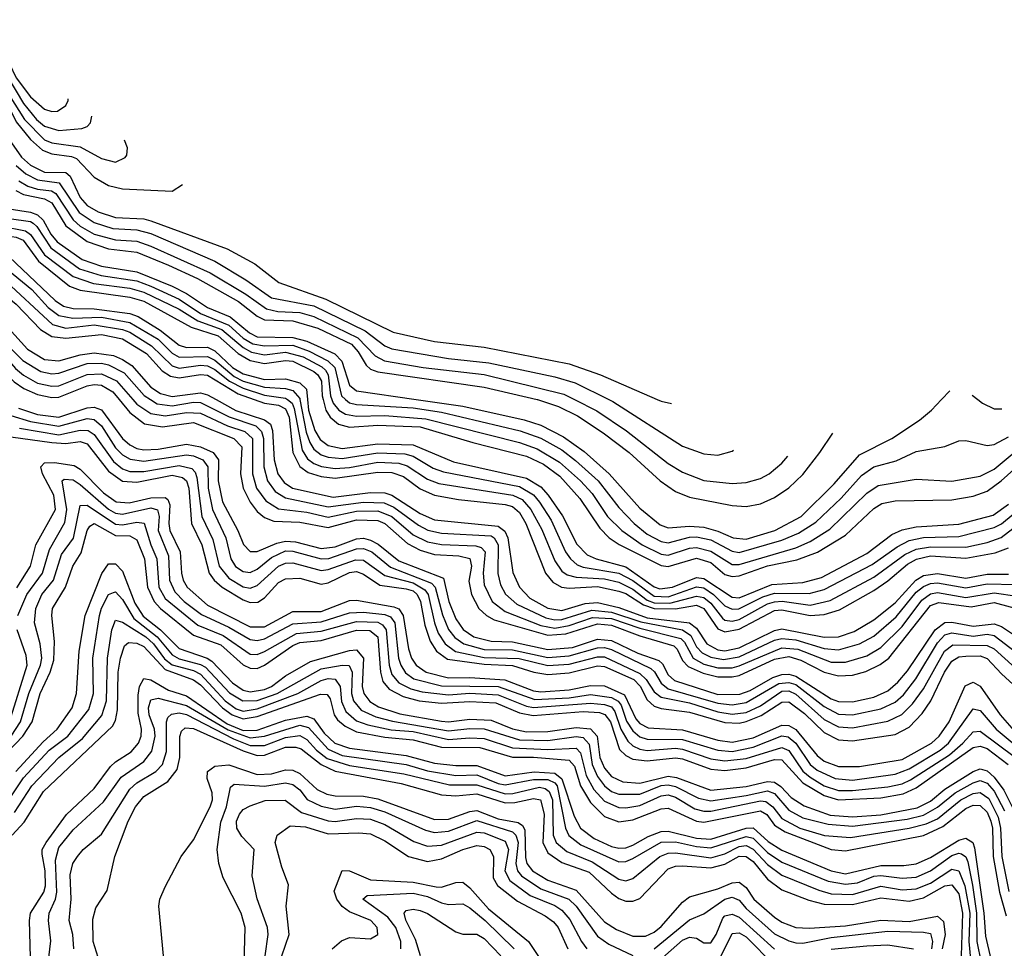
# Model space of a CAD drawing. Header units: inches. Extents: x 1173000 to 1307049, y 522583 to 678455.
# Tile 547 of 617: x 1210220 to 1212998, y 668451 to 671072. Entities that reach past the tile are written whole.
import ezdxf

# ---------------------------------------------------------------- set-up
doc = ezdxf.new("R2010")
doc.units = ezdxf.units.IN
doc.header["$MEASUREMENT"] = 0
doc.layers.add('B2616', color=7, linetype='Continuous')
doc.layers.add('B2617', color=7, linetype='Continuous')

msp = doc.modelspace()

# ---------------------------------------------------------------- linework, layer by layer
at = {"layer": 'B2616', "color": 5}
for points, elevation in [([(1210500, 670000), (1210530, 669963.1), (1210571.7, 669931.7), (1210622.6, 669922.6), (1210710, 669934.7), (1210823.6, 669890), (1210846.1, 669866.1), (1210842.7, 669790), (1210849.9, 669749.9), (1210870, 669710), (1210890, 669684.1), (1210910, 669667.2), (1210937, 669657), (1211010, 669654), (1211090, 669638.6), (1211170, 669660.5), (1211230, 669658.2), (1211250, 669649.7), (1211313.7, 669593.7), (1211350, 669574.4), (1211390, 669563), (1211459.2, 669559.2), (1211490, 669550.8), (1211494.4, 669530), (1211487.4, 669487.4), (1211494.3, 669450), (1211515.4, 669410), (1211536.5, 669390), (1211558.3, 669378.3), (1211710, 669334.4), (1211761.2, 669338.8), (1211850, 669366.5), (1211890, 669363.5), (1211970, 669333.1), (1212065.2, 669305.2), (1212075.4, 669295.4), (1212090, 669263.7), (1212106.4, 669246.4), (1212148, 669228), (1212190, 669217.4), (1212230, 669216.9), (1212250, 669221.5), (1212350, 669267.3), (1212390, 669274.3), (1212424.5, 669264.5), (1212490, 669230.7), (1212530, 669220.1), (1212570, 669221.9), (1212607.4, 669232.6), (1212648.1, 669251.9), (1212672.4, 669270), (1212790, 669418.2), (1212813.3, 669426.7), (1212904.8, 669415.2), (1212970, 669426.8), (1213050, 669405.3)], 2220), ([(1210538.9, 670000), (1210550, 669987.2), (1210590, 669960.9), (1210630, 669953.5), (1210690, 669963.4), (1210730, 669961.1), (1210805.9, 669925.9), (1210855.3, 669910), (1210876.6, 669890), (1210876.5, 669790), (1210888.3, 669750), (1210913.9, 669713.9), (1210950, 669691.2), (1211030, 669681.9), (1211090, 669668), (1211170, 669685.1), (1211230, 669685.5), (1211269.8, 669669.8), (1211330, 669617.8), (1211370, 669598.7), (1211410, 669591.1), (1211507.2, 669587.2), (1211522.3, 669582.3), (1211533.4, 669570), (1211527.5, 669510), (1211530, 669476.9), (1211552.8, 669430), (1211590, 669401.3), (1211690, 669361.7), (1211730, 669354.5), (1211770, 669362.2), (1211835.7, 669384.3), (1211890, 669381.8), (1211970, 669354.7), (1212085.1, 669325.1), (1212095.4, 669315.4), (1212119.8, 669270), (1212150, 669252.9), (1212190, 669242.7), (1212230, 669242.5), (1212250, 669247.9), (1212370, 669299.3), (1212415.2, 669295.2), (1212510, 669258.9), (1212550, 669258.6), (1212610, 669276.9), (1212650, 669299.7), (1212710, 669359.4), (1212765.9, 669434.1), (1212790, 669451.6), (1212810, 669455.4), (1212890, 669441), (1212970, 669454.4), (1213034.7, 669445.3)], 2240), ([(1210588.7, 670000), (1210607.9, 669987.9), (1210650, 669982.5), (1210710, 669992.9), (1210730, 669991.3), (1210811.1, 669951.1), (1210885.5, 669925.5), (1210902, 669910), (1210907.4, 669890), (1210908.4, 669810), (1210918.8, 669770), (1210940.5, 669740.5), (1210970, 669722.1), (1211090, 669696.6), (1211190, 669710.6), (1211247.9, 669707.9), (1211275.9, 669695.9), (1211345, 669645), (1211371.3, 669631.4), (1211410, 669622.9), (1211550, 669615.6), (1211558.6, 669610), (1211569.6, 669590), (1211569.3, 669509.3), (1211576.9, 669476.9), (1211590.7, 669450.7), (1211622.4, 669422.4), (1211704, 669384), (1211730, 669378.3), (1211750, 669379.5), (1211834.6, 669405.4), (1211890, 669399.5), (1211972.5, 669372.5), (1212090, 669349.9), (1212113.9, 669333.9), (1212130, 669301.6), (1212145.2, 669285.2), (1212170, 669273), (1212206.1, 669266.1), (1212250, 669273.4), (1212350, 669320.4), (1212370, 669325.5), (1212410, 669322), (1212490, 669297.1), (1212530, 669293.7), (1212589.7, 669310.3), (1212630, 669332.4), (1212693.4, 669386.6), (1212750, 669456), (1212770, 669472.4), (1212790, 669480.7), (1212810, 669482.6), (1212890, 669468.4), (1212950, 669480), (1213030, 669478.3)], 2260), ([(1210773.6, 670000), (1210829.4, 669969.4), (1210910, 669942.2), (1210927.4, 669930), (1210932.6, 669912.6), (1210937.6, 669830), (1210948, 669790), (1210965.8, 669765.8), (1210989.7, 669749.7), (1211103.9, 669723.9), (1211210, 669737.4), (1211250, 669736.5), (1211270, 669729.7), (1211350, 669678.4), (1211390, 669660), (1211570, 669642.8), (1211588.7, 669628.7), (1211596.9, 669610), (1211611.4, 669511.4), (1211629.8, 669470), (1211659.5, 669439.5), (1211710, 669411.5), (1211750, 669404.9), (1211815.5, 669424.5), (1211850, 669426.8), (1211910, 669413), (1211990, 669384.1), (1212109.4, 669369.4), (1212130, 669354.8), (1212158.7, 669310), (1212190, 669293.7), (1212210, 669290.5), (1212250, 669299.4), (1212350, 669347.7), (1212370, 669352.3), (1212490, 669329.4), (1212530, 669330.6), (1212574.9, 669345.1), (1212630, 669378.3), (1212690, 669426.3), (1212748.4, 669490), (1212770, 669503), (1212810, 669509), (1212890, 669496.2), (1212950, 669506.7), (1213010, 669507.2)], 2280), ([(1210881.6, 670000), (1210910, 669990.1), (1210950, 669983.7), (1210970, 669973.7), (1210979.7, 669950), (1210990.2, 669850), (1211010, 669811.1), (1211033.7, 669793.7), (1211070, 669782.8), (1211110, 669778.1), (1211230, 669795.1), (1211270, 669794), (1211302.9, 669782.9), (1211350, 669748.3), (1211390, 669729.7), (1211457.7, 669717.7), (1211590, 669704), (1211610, 669698), (1211630, 669681.5), (1211648, 669650), (1211703.1, 669510), (1211724.2, 669484.2), (1211748.6, 669470), (1211770, 669467.4), (1211850, 669472.1), (1211910, 669459), (1211930, 669452), (1211980.1, 669420.1), (1212010, 669410.3), (1212070, 669409), (1212130, 669419.3), (1212150.5, 669410), (1212190, 669352.7), (1212210, 669344.6), (1212250, 669351.6), (1212350, 669404.4), (1212370, 669406.5), (1212450, 669390), (1212490, 669393.1), (1212533.6, 669406.4), (1212630, 669460.9), (1212670, 669488.2), (1212724.8, 669535.2), (1212750.3, 669549.7), (1212790, 669558.7), (1212890, 669552.4), (1212972.7, 669567.3), (1213010, 669581.8)], 2320), ([(1210975.3, 670000), (1210988.3, 669990), (1210994.4, 669974.4), (1211017, 669857), (1211032.2, 669832.2), (1211050, 669819), (1211071, 669811), (1211110, 669805.7), (1211150, 669808), (1211230, 669823), (1211290, 669820.2), (1211313.2, 669813.2), (1211370, 669775.2), (1211402.8, 669762.8), (1211611, 669730), (1211637.4, 669717.4), (1211662.1, 669690), (1211693.2, 669633.2), (1211730, 669544.7), (1211750, 669515.8), (1211765, 669505), (1211790, 669498.2), (1211870, 669493.7), (1211910, 669484.2), (1211950, 669464.6), (1211990, 669433.3), (1212010, 669426), (1212054.8, 669425.2), (1212130, 669445.3), (1212150, 669441.2), (1212170, 669425.6), (1212202.8, 669382.8), (1212210, 669377.3), (1212230, 669374.4), (1212250, 669379.4), (1212330, 669423.1), (1212350, 669429.4), (1212371, 669431), (1212450, 669419.4), (1212507.2, 669432.8), (1212630, 669498.3), (1212717.6, 669562.4), (1212750, 669577.8), (1212790, 669583.9), (1212890, 669583.4), (1212950, 669596.5), (1212989.6, 669610.4), (1213034.6, 669645.4)], 2340), ([(1211010.5, 670000), (1211028.1, 669908.1), (1211038.5, 669878.5), (1211050, 669860), (1211070, 669843.9), (1211090, 669836.9), (1211130, 669833.6), (1211230, 669849.5), (1211306.5, 669846.5), (1211330, 669839.9), (1211386.6, 669806.6), (1211416, 669796), (1211630, 669754.6), (1211670, 669731), (1211686.9, 669710), (1211719.1, 669659.1), (1211760.2, 669570), (1211773.8, 669550), (1211793.3, 669533.3), (1211810, 669526.7), (1211910, 669510.2), (1211950, 669489.3), (1212010, 669445.2), (1212050, 669443.5), (1212130, 669471.3), (1212150, 669468.9), (1212177.2, 669450), (1212210, 669417.8), (1212230, 669407.8), (1212249.2, 669409.2), (1212316.9, 669443.1), (1212350, 669453.7), (1212447.9, 669452.1), (1212490, 669463.5), (1212625.8, 669534.2), (1212695.5, 669584.5), (1212730, 669602.2), (1212770, 669610.5), (1212870, 669613.6), (1212970, 669638.7), (1212990.8, 669649.2), (1213023.5, 669676.5)], 2360), ([(1211031.7, 670000), (1211034.8, 669970), (1211052.6, 669912.6), (1211067.3, 669887.3), (1211089.7, 669869.7), (1211130, 669861.7), (1211230, 669874.9), (1211330, 669871.6), (1211444, 669824), (1211650, 669778), (1211690, 669753.6), (1211711.2, 669730), (1211751.5, 669671.5), (1211791.9, 669591.9), (1211821.3, 669561.3), (1211846.8, 669550), (1211930, 669527.4), (1212010, 669471.3), (1212026.1, 669466.1), (1212061.6, 669470), (1212130, 669497.3), (1212150, 669495.2), (1212230, 669441.8), (1212250, 669440.7), (1212342.6, 669477.4), (1212430, 669483.2), (1212482.1, 669497.9), (1212610, 669565.3), (1212681.3, 669618.7), (1212710, 669632.3), (1212750, 669640.3), (1212870, 669648.1), (1212966.8, 669673.2), (1213010, 669704.6)], 2380), ([(1211076, 670000), (1211083.5, 669970), (1211095.5, 669950), (1211118.9, 669930), (1211150, 669921.6), (1211230, 669927.5), (1211350, 669923), (1211498.3, 669878.3), (1211650, 669840), (1211697.6, 669817.6), (1211743.5, 669783.5), (1211800.7, 669720.7), (1211856.7, 669636.7), (1211883.3, 669610), (1211911.2, 669591.2), (1212030, 669531.2), (1212050, 669528.3), (1212130, 669552), (1212170, 669539.7), (1212210, 669506.5), (1212230, 669500.7), (1212250, 669501.9), (1212330, 669530.6), (1212412.8, 669547.2), (1212470.9, 669569.1), (1212550, 669617.4), (1212630, 669691.9), (1212653.1, 669706.9), (1212690, 669714.1), (1212850, 669717.1), (1212910, 669727.2), (1212950, 669740.9), (1212989.9, 669770), (1213070, 669843.2)], 2420), ([(1211100.4, 670000), (1211104.1, 669990), (1211120, 669970), (1211138.9, 669958.9), (1211170, 669953), (1211250, 669954.9), (1211365.7, 669945.7), (1211630, 669878.9), (1211680.3, 669860.3), (1211743.3, 669823.3), (1211802.1, 669770), (1211834.8, 669734.8), (1211878.8, 669670), (1211918.6, 669630), (1211976.5, 669590), (1212030, 669563.4), (1212050, 669560.5), (1212110, 669580.4), (1212130, 669582.3), (1212170, 669571.9), (1212230, 669534.1), (1212250, 669534.1), (1212410, 669581.6), (1212450, 669598.8), (1212505.8, 669634.2), (1212610, 669736.1), (1212642.4, 669757.6), (1212750, 669775.2), (1212850, 669769.8), (1212930, 669783.9), (1212970, 669803.7), (1213070, 669886.7)], 2440), ([(1211139.3, 670000), (1211150, 669990.9), (1211170, 669986.1), (1211330, 669976.2), (1211410, 669963.8), (1211631.8, 669911.8), (1211690, 669891.1), (1211750, 669857.5), (1211788.2, 669828.2), (1211851.8, 669770), (1211910, 669694.8), (1211953.5, 669650), (1211990, 669619.8), (1212030, 669599.3), (1212050, 669595.9), (1212110, 669611.1), (1212130, 669612), (1212170, 669603.5), (1212230, 669572), (1212250, 669568.3), (1212370, 669602.8), (1212417.4, 669622.6), (1212466.6, 669653.4), (1212538.2, 669721.8), (1212594.9, 669785.1), (1212630, 669810.1), (1212692.9, 669827.1), (1212750, 669853.6), (1212830, 669866.9), (1212870, 669883.5), (1212890, 669884.7), (1212950, 669870.1), (1212970, 669872.9), (1213010, 669894.5)], 2460), ([(1211338, 670000), (1211470, 669981), (1211642.9, 669942.9), (1211690, 669928), (1211754.5, 669894.5), (1211812.8, 669852.8), (1211883.5, 669790), (1211970, 669692.9), (1212026.7, 669646.7), (1212050, 669637.9), (1212110, 669642.7), (1212150, 669639.3), (1212190, 669628.7), (1212232.9, 669610), (1212270, 669605.5), (1212350.4, 669630), (1212424.9, 669670), (1212518.1, 669761.9), (1212590, 669843.6), (1212681.1, 669890), (1212758.6, 669941.4), (1212792.9, 669970), (1212821.1, 670000)], 2480), ([(1211681.2, 670000), (1211740.6, 669980.6), (1211794.2, 669954.2), (1211865.9, 669905.9), (1211939.6, 669850), (1212027.3, 669770), (1212070, 669740.2), (1212110, 669724.2), (1212230, 669701), (1212270, 669697.9), (1212310, 669705.8), (1212350, 669723.6), (1212390, 669750.4), (1212430, 669788.7), (1212478.1, 669850), (1212514.6, 669905.4)], 2520), ([(1211785.1, 670000), (1211848.2, 669968.2), (1211931.7, 669911.7), (1212050, 669819.6), (1212090, 669794.6), (1212150, 669771.4), (1212230, 669762.8), (1212270, 669765.8), (1212310, 669777.4), (1212334.5, 669790), (1212370, 669820.1), (1212387, 669840.5)], 2540), ([(1211881.8, 670000), (1211893.9, 669993.9), (1212090, 669868.5), (1212150, 669846.3), (1212190, 669843.3), (1212230, 669854.6), (1212233.7, 669857.3)], 2560), ([(1212018.5, 670000), (1212030, 669995), (1212059.3, 669988.3)], 2580), ([(1212923.5, 670000), (1212936.5, 669990), (1212970, 669973.4), (1212991.5, 669974.1)], 2480), ([(1210215.7, 669975.7), (1210270, 669957.7), (1210330, 669950.3), (1210410, 669976.8), (1210430, 669978.2), (1210450, 669970.8), (1210510, 669890), (1210530, 669872.2), (1210550, 669862), (1210570, 669858.2), (1210610, 669859.7), (1210690, 669874.3), (1210730, 669866.5), (1210765.9, 669850), (1210781, 669830), (1210779.3, 669770), (1210791.5, 669711.5), (1210835.4, 669630), (1210851.1, 669591.1), (1210870, 669571.3), (1210890, 669571.4), (1210945.1, 669594.9), (1210970, 669600.1), (1210998.3, 669598.3), (1211070, 669579.3), (1211110, 669584.4), (1211170, 669606.6), (1211190, 669608.2), (1211210, 669603.3), (1211231.4, 669591.4), (1211290, 669544.3), (1211415.3, 669495.3), (1211430.5, 669430), (1211450, 669380.7), (1211471.1, 669351.1), (1211501.3, 669330), (1211550, 669317.7), (1211610, 669315.7), (1211710, 669294), (1211779.7, 669300.3), (1211850, 669323.4), (1211890, 669319.8), (1211963.7, 669283.7), (1212023.4, 669263.4), (1212034, 669254), (1212050, 669223.3), (1212067.3, 669207.3), (1212190, 669167.8), (1212252.1, 669167.9), (1212281.2, 669178.8), (1212344.9, 669215.1), (1212370, 669224), (1212390, 669224.5), (1212410, 669219.1), (1212510, 669155.1), (1212530, 669147.7), (1212570, 669146.4), (1212630, 669160.2), (1212670, 669178), (1212698.1, 669201.9), (1212725.5, 669234.5), (1212803, 669350), (1212830, 669370.5), (1212850, 669371.1), (1212910, 669359.8), (1212970, 669367), (1212990, 669359.7), (1213050, 669319.4)], 2180), ([(1210194.4, 669954.4), (1210250, 669937.9), (1210330, 669924.7), (1210410, 669946.8), (1210430, 669943.4), (1210450, 669926.1), (1210490, 669863.9), (1210510, 669843.8), (1210531.2, 669831.2), (1210570, 669826.1), (1210690, 669843.6), (1210710, 669841.3), (1210736.5, 669830), (1210750.2, 669810), (1210751.9, 669750), (1210763.4, 669690), (1210801.2, 669610), (1210815.8, 669550), (1210828.8, 669528.8), (1210850, 669514.4), (1210870, 669511.8), (1210890, 669521), (1210930, 669553.9), (1210970, 669572.6), (1210990, 669572.2), (1211070, 669550), (1211091.7, 669551.7), (1211170, 669578.1), (1211190, 669579.4), (1211213.6, 669570), (1211266.4, 669526.4), (1211381.8, 669481.8), (1211391.9, 669470), (1211412.7, 669392.7), (1211430, 669351.1), (1211448, 669328), (1211473.3, 669310), (1211530, 669294.1), (1211610, 669293.3), (1211710, 669272.1), (1211770, 669276.1), (1211850, 669299.3), (1211870, 669299.8), (1211890, 669294.7), (1212001.1, 669241.1), (1212011.5, 669231.5), (1212030, 669199), (1212050, 669183.8), (1212190, 669143.3), (1212230, 669138.4), (1212270, 669144.6), (1212361.9, 669198.1), (1212390, 669201.6), (1212410, 669195.3), (1212490, 669133.2), (1212530, 669112.3), (1212570, 669110.2), (1212650, 669126.6), (1212690, 669145.6), (1212713.4, 669166.6), (1212748.4, 669211.6), (1212810, 669313.3), (1212830, 669335.4), (1212850, 669341.6), (1212910, 669332.4), (1212950, 669337.6), (1212970, 669334.2), (1213030, 669287.4)], 2160), ([(1210218.8, 669918.8), (1210330, 669900.2), (1210390, 669913.3), (1210412.5, 669912.5), (1210430, 669901), (1210484.7, 669824.7), (1210510, 669804.6), (1210530, 669796.8), (1210570, 669797), (1210670, 669813.8), (1210705.1, 669805.1), (1210714.7, 669794.7), (1210719.6, 669779.6), (1210733.5, 669670), (1210764.5, 669604.5), (1210782.5, 669530), (1210810, 669495.6), (1210850, 669471.3), (1210870, 669467.7), (1210890, 669474.9), (1210950, 669529.8), (1210970, 669538.4), (1210990, 669538.9), (1211070, 669517.6), (1211090, 669519.8), (1211167.2, 669547.2), (1211190, 669546.6), (1211250, 669502.8), (1211330, 669482.3), (1211363.1, 669463.1), (1211372.1, 669450), (1211389.9, 669370), (1211400.9, 669340.9), (1211420.4, 669310), (1211449.2, 669289.2), (1211530, 669272.1), (1211628.8, 669268.8), (1211710, 669249), (1211770, 669252.8), (1211850, 669274.1), (1211870, 669273.7), (1211970, 669226.6), (1211987.8, 669210), (1212010, 669174.5), (1212030, 669159.7), (1212110, 669143.5), (1212190, 669118.7), (1212230, 669112.2), (1212270, 669116.9), (1212310, 669135.1), (1212370, 669177.1), (1212390, 669177.3), (1212410, 669168.6), (1212490, 669097.1), (1212530, 669076.5), (1212570, 669073.4), (1212670, 669091.7), (1212708.9, 669111.1), (1212739.2, 669140.8), (1212770, 669183.1), (1212829.6, 669290), (1212852.8, 669307.2), (1212950, 669305.8), (1212970, 669296.3), (1213030, 669241.8)], 2140), ([(1210194.7, 669894.7), (1210310, 669878.7), (1210350, 669876.1), (1210390, 669881.1), (1210410, 669874.5), (1210470, 669798), (1210510, 669769.9), (1210550, 669766.7), (1210650, 669786.9), (1210679.4, 669779.4), (1210690.3, 669770.3), (1210697.1, 669750), (1210704.8, 669650), (1210734, 669590), (1210753.8, 669510), (1210768, 669490), (1210790.5, 669470.5), (1210850, 669434.2), (1210870, 669427.1), (1210891.6, 669428.4), (1210910, 669440.5), (1210950, 669483.5), (1210970, 669494.3), (1211010, 669495.3), (1211070, 669478.9), (1211090, 669482.3), (1211150, 669512), (1211170, 669514.1), (1211190, 669507), (1211236.2, 669476.2), (1211310, 669465.7), (1211330, 669459.6), (1211341.6, 669450), (1211351.1, 669430), (1211363, 669363), (1211377.9, 669317.9), (1211395.8, 669290), (1211427.3, 669267.3), (1211530, 669252.9), (1211610, 669249.7), (1211670.6, 669230.6), (1211710, 669224.3), (1211770, 669228.9), (1211850, 669248.3), (1211870, 669246.6), (1211953, 669210), (1211971, 669191), (1211990, 669152.8), (1212010, 669134.2), (1212030, 669127.5), (1212110, 669117.7), (1212210, 669088.7), (1212250, 669086.8), (1212270, 669090.8), (1212311.9, 669108.1), (1212370, 669146.1), (1212390, 669146.3), (1212434.2, 669114.1), (1212490, 669059.8), (1212530, 669039.7), (1212570, 669036.5), (1212690, 669054.7), (1212730, 669074.9), (1212766.1, 669113.9), (1212791.2, 669150), (1212829.2, 669230), (1212850, 669261.1), (1212870, 669273.6), (1212890, 669275.7), (1212930, 669276.3), (1212950, 669269.4), (1212990, 669225.5), (1213090, 669134.5)], 2120), ([(1210211.7, 669468.3), (1210250.3, 669529.7), (1210265.3, 669590), (1210320.7, 669690), (1210316.2, 669730), (1210284.3, 669790), (1210279.5, 669810), (1210290, 669820.8), (1210317.5, 669822.5), (1210373.7, 669813.7), (1210390, 669803.7), (1210456.4, 669736.4), (1210491.5, 669711.5), (1210528.4, 669708.4), (1210590, 669722.9), (1210630, 669723.5), (1210637.5, 669717.5), (1210643, 669703), (1210640.3, 669650), (1210643.5, 669630), (1210672.1, 669570), (1210676.5, 669510), (1210681, 669490), (1210691.9, 669470), (1210750, 669419.5), (1210870, 669358.6), (1210910, 669358.1), (1210990, 669401.2), (1211070, 669401.4), (1211150, 669433.1), (1211170, 669433.7), (1211275, 669415), (1211290, 669408.8), (1211301.9, 669390), (1211316.5, 669296.5), (1211325, 669270), (1211338.3, 669250), (1211366.3, 669230), (1211430, 669214.1), (1211490, 669215.6), (1211588.9, 669208.9), (1211670, 669178.1), (1211690, 669175.1), (1211770, 669180.9), (1211830, 669193.1), (1211870, 669191.5), (1211926.5, 669166.5), (1211958.8, 669098.8), (1211970, 669085.8), (1211993.3, 669073.3), (1212090, 669067.5), (1212190, 669038.4), (1212230, 669033.2), (1212290, 669045), (1212370, 669081.1), (1212390, 669080.2), (1212410, 669068.2), (1212470, 668995.1), (1212490, 668979.6), (1212530, 668964), (1212590, 668963.8), (1212710, 668983.7), (1212793.1, 669030), (1212814.2, 669050), (1212842.6, 669090), (1212887.7, 669192.3), (1212910, 669202.4), (1212930, 669190.9), (1212986.9, 669110), (1213039.4, 669050)], 2080), ([(1210214.6, 669390), (1210239.3, 669450), (1210284.2, 669510), (1210303.7, 669576.3), (1210347.3, 669652.7), (1210352.7, 669690), (1210339.2, 669770), (1210344.7, 669775.3), (1210370, 669773.5), (1210390, 669760.4), (1210470, 669690.2), (1210490, 669679.3), (1210510, 669676.2), (1210590, 669694.7), (1210608.5, 669688.5), (1210613.1, 669670), (1210610.8, 669630), (1210639.1, 669559.1), (1210642.4, 669490), (1210657.4, 669457.4), (1210684.1, 669430), (1210732.9, 669392.9), (1210810, 669357.3), (1210870, 669322.2), (1210890, 669319.7), (1210910, 669324.2), (1210990, 669367.1), (1211070, 669372.4), (1211150, 669398.1), (1211190, 669399.6), (1211250, 669393.3), (1211266.3, 669386.3), (1211277.8, 669370), (1211288.8, 669270), (1211295, 669250), (1211308.8, 669228.8), (1211331.9, 669211.9), (1211410, 669192.3), (1211570, 669189.6), (1211673.2, 669153.2), (1211770, 669158.2), (1211830, 669167.7), (1211890, 669159.4), (1211908.9, 669148.9), (1211917.1, 669137.1), (1211932.1, 669092.1), (1211950, 669064.5), (1211970, 669047.9), (1211990, 669041), (1212090, 669040.4), (1212190, 669010), (1212230, 669006.7), (1212290, 669018.6), (1212370, 669051.1), (1212388, 669048), (1212410, 669030.2), (1212450, 668970.3), (1212470, 668954), (1212520.7, 668930), (1212570, 668925.6), (1212690, 668942.1), (1212730, 668957.5), (1212817.1, 669010), (1212840.9, 669030), (1212910, 669126.6), (1212930, 669122), (1212975.1, 669070), (1213071, 668990)], 2060), ([(1210195.6, 669050), (1210221.9, 669090), (1210244.9, 669170), (1210278.6, 669250), (1210282.2, 669270), (1210277.4, 669310), (1210261.7, 669370), (1210265, 669410), (1210282, 669450), (1210314.6, 669490), (1210337.7, 669562.3), (1210371.6, 669608.4), (1210390, 669700.8), (1210410, 669701.4), (1210490, 669648.3), (1210510, 669646.4), (1210550, 669654.2), (1210571, 669651), (1210589.2, 669590), (1210606.7, 669550), (1210612.5, 669470), (1210630, 669438.8), (1210722.7, 669362.7), (1210794.2, 669334.2), (1210870, 669281.7), (1210890, 669280.4), (1210910, 669288.4), (1211000.3, 669339.7), (1211070, 669346), (1211170, 669373.1), (1211230, 669371.1), (1211243.8, 669363.8), (1211254.1, 669350), (1211262.1, 669250), (1211270, 669223.5), (1211290, 669200.3), (1211323.2, 669183.2), (1211355.2, 669175.2), (1211430, 669166.9), (1211490, 669170.8), (1211570, 669166.5), (1211650, 669134.3), (1211670, 669130.7), (1211830, 669142.9), (1211870, 669139.5), (1211890, 669132.7), (1211899.6, 669119.6), (1211916.1, 669070), (1211935.4, 669035.4), (1211950, 669022.2), (1211970, 669013.1), (1211990, 669009.1), (1212070, 669015.8), (1212090, 669013.5), (1212170, 668986.2), (1212210, 668979.8), (1212270, 668986.7), (1212370, 669018), (1212390, 669009.4), (1212430, 668951.3), (1212450, 668934), (1212490, 668909.9), (1212530, 668896.6), (1212570, 668896), (1212670, 668906.7), (1212710, 668915.3), (1212733.8, 668926.2), (1212843.2, 668996.8), (1212881.5, 669030), (1212910, 669062.5), (1212930, 669064.1), (1213030, 668989.8)], 2040), ([(1210121.6, 668938.4), (1210228.4, 669050), (1210254.7, 669090), (1210277.4, 669170), (1210305.4, 669230), (1210315.5, 669264.5), (1210317.4, 669317.4), (1210310, 669390), (1210312.5, 669410), (1210348.6, 669470), (1210369.5, 669530), (1210393, 669567), (1210410.1, 669629.9), (1210417.6, 669642.4), (1210430, 669650), (1210490, 669616.1), (1210530, 669615.5), (1210550, 669603.7), (1210571.5, 669550), (1210580.4, 669470), (1210599.4, 669430), (1210616.7, 669410), (1210710, 669335), (1210787.2, 669307.2), (1210850, 669251.1), (1210870, 669241.4), (1210890, 669241.1), (1210910, 669250.6), (1210990, 669305.4), (1211010, 669314.4), (1211070, 669320.2), (1211170, 669348.8), (1211208, 669348), (1211229.9, 669329.9), (1211238.2, 669230), (1211244.4, 669204.4), (1211262.3, 669182.3), (1211302, 669162), (1211347.3, 669150), (1211410, 669143.2), (1211490, 669148), (1211563.6, 669143.6), (1211630, 669116), (1211668.2, 669108.2), (1211810, 669119.2), (1211856.3, 669116.3), (1211871.3, 669111.3), (1211886.7, 669090), (1211912, 669012), (1211930, 668994.8), (1211950, 668985.1), (1211990, 668979.9), (1212070, 668989.1), (1212090, 668985.9), (1212170, 668957), (1212210, 668953.2), (1212270, 668960.4), (1212350, 668984.1), (1212370, 668982.6), (1212430, 668917.8), (1212490, 668882), (1212530, 668870), (1212650, 668875.8), (1212712.9, 668887.1), (1212750, 668903.9), (1212910, 669017.5), (1212930, 669022), (1212950, 669015.3), (1213009.2, 668970)], 2020), ([(1210208.9, 668950), (1210285.9, 669034.1), (1210325.4, 669070), (1210367.5, 669130), (1210379.8, 669170), (1210387.7, 669290), (1210404.4, 669390), (1210451.5, 669508.5), (1210470, 669536.1), (1210490, 669536.3), (1210510, 669515.4), (1210544.9, 669424.9), (1210568.4, 669388.4), (1210617.3, 669350), (1210670, 669297), (1210748.5, 669270), (1210761.6, 669261.6), (1210820.5, 669200.5), (1210850, 669180), (1210870, 669175.4), (1210910, 669181.6), (1210930, 669190), (1210970, 669219.9), (1211039.8, 669260.2), (1211150, 669291.7), (1211170, 669293.1), (1211190.1, 669270), (1211185.7, 669190), (1211190.4, 669170.4), (1211207.6, 669147.6), (1211232.4, 669132.4), (1211292.5, 669112.5), (1211410, 669092.3), (1211430, 669090.3), (1211490, 669098.1), (1211550, 669095.1), (1211610.6, 669070.6), (1211650, 669062.2), (1211710, 669063), (1211790, 669074), (1211830, 669070.6), (1211848.9, 669050), (1211857.1, 668990), (1211870, 668959.3), (1211890, 668936.1), (1211921.3, 668921.3), (1211970, 668917.5), (1212050, 668936.8), (1212073.2, 668933.2), (1212170, 668897.4), (1212270, 668907.6), (1212330, 668922.3), (1212350, 668919.6), (1212367.8, 668907.8), (1212396.6, 668876.6), (1212433.5, 668853.5), (1212507, 668827), (1212570, 668822.4), (1212650, 668828.1), (1212752.6, 668847.4), (1212790, 668866.7), (1212830, 668900.7), (1212910, 668950.5), (1212930, 668957.2), (1212950, 668951.7), (1212970, 668933.7), (1212997.3, 668897.3), (1213020.7, 668850)], 1980), ([(1210181.5, 668858.5), (1210230, 668932), (1210303.1, 669010), (1210355.4, 669050), (1210414.8, 669125.2), (1210427.9, 669170), (1210426.1, 669270), (1210444.5, 669390), (1210450, 669410.6), (1210470, 669449.3), (1210484.6, 669455.4), (1210490, 669457.5), (1210510, 669435.4), (1210541.8, 669381.8), (1210607.7, 669330), (1210650, 669279.4), (1210670, 669268.1), (1210730, 669252.5), (1210744.1, 669244.1), (1210812, 669172), (1210849.3, 669149.3), (1210890, 669150.3), (1210945.9, 669170), (1211070, 669239.4), (1211130, 669250), (1211149.5, 669249.5), (1211157.6, 669230), (1211156.3, 669170), (1211161.7, 669150), (1211183.6, 669123.6), (1211224.2, 669104.1), (1211271.7, 669091.7), (1211430, 669064.8), (1211490, 669071.7), (1211530.7, 669070.7), (1211630, 669039.8), (1211710, 669037.7), (1211790, 669048.7), (1211810, 669046), (1211827.1, 669027.1), (1211835.1, 668970), (1211850, 668935.6), (1211870, 668909.2), (1211890, 668893.8), (1211910, 668886.3), (1211970, 668886.4), (1212030, 668910.4), (1212050, 668912), (1212070, 668907.7), (1212135, 668875), (1212170, 668867.7), (1212270, 668882), (1212330, 668895.7), (1212350, 668888.2), (1212390, 668841.2), (1212430, 668819), (1212501, 668801), (1212570, 668795.8), (1212724.4, 668815.6), (1212770, 668826.8), (1212810, 668849), (1212859.3, 668890), (1212910, 668918.4), (1212930, 668924.5), (1212950, 668916.9), (1212970, 668894.6), (1212999.2, 668839.2)], 1960), ([(1210205.3, 668834.7), (1210253.4, 668910), (1210329.7, 668990), (1210397, 669043), (1210451.7, 669108.3), (1210464.5, 669150), (1210466.9, 669270), (1210479.7, 669350), (1210490, 669377.6), (1210510, 669371.3), (1210575.1, 669330), (1210597.2, 669310), (1210627.9, 669267.9), (1210650, 669251.1), (1210710, 669235.1), (1210730, 669225.2), (1210799.5, 669150), (1210830, 669126.8), (1210850, 669120.5), (1210890, 669126.7), (1211004.1, 669170), (1211070, 669206.7), (1211090, 669212.9), (1211110, 669210.8), (1211124.4, 669190), (1211128, 669148), (1211139.5, 669119.5), (1211170, 669093.5), (1211201.7, 669081.7), (1211267.9, 669067.9), (1211330, 669062.6), (1211430, 669040.1), (1211490, 669045.3), (1211530, 669043.5), (1211610, 669016.7), (1211710, 669012), (1211790, 669016.4), (1211802.5, 669002.5), (1211818.4, 668938.4), (1211839.5, 668899.5), (1211870, 668866.4), (1211910, 668848.6), (1211930, 668847.2), (1211970, 668854.5), (1212030, 668881.8), (1212050, 668883.9), (1212070, 668877.6), (1212125, 668845), (1212150, 668837.8), (1212170, 668838.5), (1212310, 668867.4), (1212325.5, 668865.5), (1212345.4, 668850), (1212370, 668817.4), (1212420.8, 668790), (1212490.8, 668769.2), (1212564.2, 668764.2), (1212730, 668789.9), (1212778, 668802), (1212810, 668816.7), (1212875.5, 668870), (1212910, 668887.7), (1212930, 668890.7), (1212954.3, 668874.3), (1212980.9, 668820.9), (1212987.5, 668790), (1212991.3, 668710), (1213011.5, 668611.4)], 1940), ([(1210190.4, 669090), (1210240.5, 669250), (1210237.7, 669277.7), (1210212.2, 669350)], 2060), ([(1210198.5, 668770), (1210232.6, 668807.4), (1210286.6, 668893.4), (1210481.9, 669078.1), (1210490, 669094.4), (1210495.5, 669124.5), (1210497.9, 669230), (1210504.3, 669270), (1210515.4, 669304.6), (1210526.3, 669313.7), (1210550, 669312.5), (1210570, 669302.6), (1210630, 669238.3), (1210710, 669209), (1210730, 669194.3), (1210792, 669130), (1210818.9, 669110), (1210850, 669098.7), (1210890, 669105.6), (1211068.2, 669168.2), (1211087.3, 669167.3), (1211095.6, 669155.6), (1211107, 669110), (1211116.2, 669096.2), (1211137.8, 669077.8), (1211170, 669062.5), (1211250, 669047.1), (1211330, 669039.8), (1211410, 669018.8), (1211517.9, 669017.9), (1211610, 668990.3), (1211670, 668990.9), (1211770, 668982.2), (1211785.2, 668965.2), (1211802, 668910), (1211830, 668862.2), (1211870, 668823.4), (1211910, 668808.3), (1211950, 668813.5), (1212030, 668844.7), (1212050, 668846.4), (1212129.9, 668810.1), (1212150, 668807.2), (1212310, 668839.4), (1212328.3, 668828.3), (1212350, 668798.6), (1212379.9, 668779.9), (1212510, 668729.9), (1212550, 668726.1), (1212770, 668769.2), (1212825.2, 668794.8), (1212890, 668845.9), (1212910, 668855.5), (1212930, 668854.3), (1212950, 668835.3), (1212960.7, 668810), (1212965.2, 668790), (1212967.2, 668710), (1212984.4, 668610), (1213003.2, 668543.2)], 1920), ([(1210251.1, 668390), (1210247.5, 668530), (1210249.7, 668550), (1210287.5, 668610), (1210292.3, 668627.7), (1210291.7, 668670), (1210283.2, 668716.8), (1210283.4, 668730), (1210294, 668750), (1210351.5, 668828.5), (1210430, 668902.2), (1210476.2, 668963.8), (1210490, 668977.4), (1210534.6, 669005.4), (1210555.3, 669030), (1210562.5, 669050), (1210563, 669070), (1210554.3, 669114.3), (1210554.2, 669165.8), (1210557.5, 669190), (1210570, 669212.1), (1210590, 669208.4), (1210639.8, 669179.8), (1210690, 669163.3), (1210804.9, 669084.9), (1210850, 669065.9), (1210890, 669066.5), (1210970, 669094.6), (1211030, 669106.2), (1211050, 669098.5), (1211078.4, 669058.4), (1211109.2, 669030), (1211150, 669015.5), (1211310, 668995.4), (1211390, 668973.6), (1211450, 668966.6), (1211510, 668967), (1211590, 668937.8), (1211671.2, 668948.8), (1211730, 668945.2), (1211750, 668929.8), (1211784.2, 668824.2), (1211802.1, 668790), (1211840.6, 668760.6), (1211890, 668738.2), (1211910, 668733.8), (1211930, 668734.6), (1211950, 668742.1), (1211993.3, 668766.7), (1212030, 668780.5), (1212050, 668782.1), (1212130, 668762.3), (1212170, 668759.3), (1212269.9, 668790), (1212290, 668791.2), (1212332.2, 668752.2), (1212370, 668727.9), (1212510, 668669.3), (1212550, 668661.7), (1212650, 668685), (1212715.2, 668684.8), (1212750, 668689.5), (1212790, 668707.8), (1212870, 668756.5), (1212890, 668762.1), (1212909.7, 668749.7), (1212914.6, 668734.6), (1212940.9, 668550), (1212945.5, 668485.5), (1212975.1, 668355.1)], 1880), ([(1210298.7, 668401.3), (1210307.4, 668472.6), (1210301.3, 668530), (1210303.1, 668550), (1210320.5, 668590), (1210324.3, 668610), (1210320.5, 668699.5), (1210330, 668735.5), (1210370, 668785.8), (1210455.6, 668864.4), (1210505.7, 668934.3), (1210570, 668978.5), (1210592.3, 669007.7), (1210601.8, 669050), (1210599.8, 669070), (1210584.7, 669110), (1210583.4, 669130), (1210590, 669152), (1210610, 669157), (1210690, 669136.6), (1210807.7, 669067.7), (1210870, 669045.2), (1210910, 669049.6), (1211010, 669081.3), (1211034.3, 669074.3), (1211090, 669012.8), (1211130, 668995.7), (1211310, 668970.3), (1211370, 668951.6), (1211450, 668939.1), (1211510, 668940.3), (1211570, 668916.1), (1211590, 668912.3), (1211670, 668927.8), (1211710, 668927.9), (1211730, 668918.4), (1211736, 668910), (1211759.6, 668790), (1211769.2, 668769.2), (1211803.2, 668743.2), (1211910, 668695.6), (1211930, 668696.4), (1211950, 668704.1), (1212030, 668750.5), (1212070, 668751.6), (1212130, 668738.1), (1212170, 668734.4), (1212270, 668766.6), (1212290, 668762.1), (1212330, 668721.9), (1212370, 668694.6), (1212500.8, 668640.8), (1212550, 668631.8), (1212583.7, 668636.3), (1212630, 668654.3), (1212650, 668656.9), (1212710, 668649.4), (1212750, 668651.5), (1212790, 668670.2), (1212850, 668713), (1212870, 668719.7), (1212877.3, 668717.3), (1212889.5, 668709.5), (1212895.3, 668695.3), (1212909, 668629), (1212919.8, 668550), (1212920.6, 668470), (1212932.9, 668410)], 1860), ([(1210372.6, 668450), (1210369.7, 668489.7), (1210359.6, 668530), (1210364.4, 668590), (1210362, 668658), (1210369.9, 668690), (1210382.7, 668710), (1210398.4, 668730), (1210450, 668773.3), (1210530, 668900.1), (1210550, 668918.3), (1210603.4, 668950), (1210622.1, 668970), (1210633.6, 669006.4), (1210633.9, 669090), (1210637.9, 669102.1), (1210648, 669112), (1210670, 669115.7), (1210690, 669111.3), (1210822.5, 669042.5), (1210870, 669023.6), (1210910, 669023.4), (1210970, 669046.3), (1211010, 669052.1), (1211030, 669040.3), (1211056.8, 669010), (1211087.1, 668987.1), (1211150, 668967.2), (1211303.5, 668943.5), (1211432.4, 668912.4), (1211510, 668912.8), (1211590, 668887.4), (1211611.7, 668888.3), (1211686.1, 668906.1), (1211702.4, 668902.4), (1211713.9, 668893.9), (1211722.8, 668870), (1211725.4, 668770), (1211733.3, 668750), (1211763.9, 668723.9), (1211835.6, 668695.6), (1211910, 668646.3), (1211930, 668641.3), (1211950, 668648.5), (1212026.3, 668710), (1212050, 668719.4), (1212070, 668720.5), (1212170, 668706.7), (1212210, 668717.8), (1212250, 668738.8), (1212270, 668741.1), (1212290, 668730.9), (1212330, 668687.8), (1212370, 668657.4), (1212474.9, 668614.9), (1212510, 668605.2), (1212570, 668603.3), (1212650, 668626.3), (1212710, 668616.1), (1212750, 668618.5), (1212790, 668634.8), (1212850, 668674.6), (1212870, 668670.1), (1212887.3, 668627.3), (1212900.6, 668550), (1212897.9, 668470), (1212905.8, 668390)], 1840), ([(1210445.6, 668410), (1210426.8, 668470), (1210426.4, 668533.6), (1210434.8, 668565.2), (1210466, 668614), (1210487.9, 668710), (1210526, 668810), (1210546.5, 668850), (1210570, 668879.1), (1210637.9, 668922.1), (1210663.8, 668956.2), (1210671.9, 668990), (1210671.4, 669048.6), (1210676.3, 669063.7), (1210686.4, 669073.6), (1210710, 669071.3), (1210850, 669008), (1210890, 668995.3), (1210910, 668996.3), (1210970, 669019.1), (1210999.2, 669019.2), (1211013.7, 669013.7), (1211070, 668970), (1211110, 668951.1), (1211296, 668916), (1211410, 668884.5), (1211450, 668881.1), (1211510, 668887.4), (1211590, 668861.8), (1211617.3, 668862.7), (1211670, 668874.3), (1211689.7, 668869.7), (1211699.9, 668830), (1211696.2, 668750), (1211710, 668720.2), (1211750, 668692.8), (1211826.4, 668666.4), (1211890, 668606.8), (1211910, 668591.6), (1211930, 668584.1), (1211950, 668583.7), (1211970, 668592.1), (1212050, 668675.7), (1212070, 668683.1), (1212090, 668684.3), (1212170, 668677.8), (1212210, 668689), (1212250, 668711.3), (1212270, 668710.5), (1212290, 668696.1), (1212330, 668646.5), (1212370, 668616), (1212446.9, 668586.9), (1212490, 668575.9), (1212570, 668574.6), (1212650, 668593.6), (1212730, 668584.5), (1212770, 668594), (1212830, 668627.2), (1212850, 668629.8), (1212870, 668604.6), (1212880.1, 668550), (1212874.5, 668370)], 1820), ([(1210625.4, 668430), (1210612, 668570), (1210615.3, 668590), (1210630, 668624.4), (1210675, 668710), (1210710, 668757.1), (1210757, 668850), (1210763.9, 668870), (1210762.9, 668890), (1210748.4, 668930), (1210749.1, 668950), (1210770, 668965.2), (1210810, 668968.5), (1210890, 668941.4), (1210930, 668943.5), (1210970, 668954.4), (1210990, 668953.4), (1211010, 668944.1), (1211059.1, 668899.1), (1211085.9, 668885.9), (1211110, 668881.3), (1211190, 668880.6), (1211230, 668872.6), (1211390, 668814.6), (1211430, 668815.2), (1211490, 668837.4), (1211510, 668840), (1211570, 668816.8), (1211626.4, 668806.4), (1211638.1, 668798.1), (1211645, 668785), (1211647.4, 668707.4), (1211651, 668690), (1211666.8, 668670), (1211710, 668643.6), (1211790, 668615.5), (1211870, 668526.2), (1211904.1, 668504.1), (1211950, 668485.1), (1211985.5, 668485.5), (1212010, 668496.5), (1212030, 668512.2), (1212090, 668581.3), (1212110, 668596.5), (1212190, 668618.6), (1212230, 668636), (1212250, 668637.7), (1212270, 668622.4), (1212291.8, 668590), (1212350, 668539.3), (1212370, 668525.3), (1212410, 668509.6), (1212448, 668508), (1212550, 668514.8), (1212650, 668530.8), (1212730, 668526.9), (1212810, 668541.5), (1212826.3, 668526.3), (1212831.4, 668490), (1212823.2, 668450)], 1780), ([(1210848.9, 668270), (1210856.2, 668510), (1210844.7, 668550), (1210794.2, 668650), (1210781.6, 668690), (1210777.3, 668730), (1210786.8, 668806.8), (1210803.3, 668850), (1210814.1, 668905.9), (1210825.2, 668914.8), (1210910, 668909.1), (1210970, 668918), (1210990, 668913.8), (1211010, 668898.6), (1211030.8, 668870.8), (1211070, 668852.1), (1211110, 668844.1), (1211170, 668852.6), (1211210, 668848.5), (1211250, 668836.3), (1211364.7, 668784.7), (1211390, 668777.9), (1211430, 668781.8), (1211510, 668812.1), (1211610, 668780.2), (1211620.2, 668770), (1211626.5, 668750), (1211619.4, 668690), (1211624.3, 668670), (1211635.8, 668655.8), (1211690, 668619.4), (1211769.6, 668589.6), (1211790, 668569.8), (1211850, 668484.9), (1211882.5, 668462.5), (1211950, 668431.2)], 1760), ([(1210912.3, 668430), (1210921.1, 668490), (1210919.1, 668510), (1210889.3, 668590.7), (1210875.2, 668655.2), (1210881.1, 668730), (1210846.6, 668766.6), (1210832.2, 668790), (1210831.5, 668810), (1210840.1, 668830), (1210850, 668842.4), (1210870, 668853.6), (1210912.2, 668867.8), (1210969.2, 668869.2), (1211014.6, 668834.6), (1211090, 668811.1), (1211110, 668809.3), (1211170, 668817.8), (1211210, 668815.5), (1211250, 668800.4), (1211332.3, 668752.3), (1211370, 668739.8), (1211410, 668742.4), (1211510, 668779.2), (1211530, 668776.9), (1211590, 668753.6), (1211598.6, 668730), (1211588.5, 668670), (1211602.4, 668642.4), (1211660, 668600), (1211730, 668572.3), (1211750, 668558.8), (1211772, 668532), (1211804.6, 668470), (1211820.2, 668450)], 1740), ([(1210959.6, 668430), (1210979.9, 668490), (1210971.2, 668570), (1210978.3, 668630), (1210959.7, 668679.7), (1210941, 668750), (1210946.5, 668770), (1210983.2, 668796.8), (1211026.2, 668793.8), (1211090, 668773.7), (1211176.9, 668776.9), (1211210, 668773.8), (1211250, 668754.3), (1211316.6, 668710), (1211370, 668696.1), (1211410, 668704), (1211470.1, 668730.1), (1211510, 668741), (1211530, 668738.3), (1211546.8, 668730), (1211556.3, 668710), (1211555.8, 668650), (1211567.9, 668627.9), (1211624, 668584), (1211702.7, 668542.7), (1211725.9, 668525.9), (1211739.1, 668510), (1211766.8, 668450)], 1720), ([(1211101.6, 668450), (1211128.1, 668471.9), (1211150, 668481.7), (1211210, 668477.9), (1211230.3, 668490), (1211228.8, 668510), (1211210.7, 668530), (1211150, 668554.4), (1211129.2, 668569.2), (1211114.1, 668590), (1211107.4, 668612.6), (1211130, 668670.6), (1211150, 668669.6), (1211210, 668644.4), (1211330, 668637.7), (1211395.2, 668624.8), (1211410, 668623.6), (1211450, 668637.2), (1211470, 668637.6), (1211490, 668621.8), (1211542.9, 668562.9), (1211655.7, 668470), (1211730, 668359.7)], 1680), ([(1211295.2, 668450), (1211294.8, 668470), (1211280.9, 668510), (1211258.6, 668538.6), (1211187.5, 668590), (1211200.1, 668599.9), (1211330, 668606.9), (1211370, 668597.6), (1211410, 668579.2), (1211430, 668575.1), (1211470, 668576.7), (1211490, 668564.9), (1211533, 668530), (1211615.4, 668450)], 1660), ([(1212010, 668450), (1212110, 668531.3), (1212150, 668548.4), (1212210, 668589.8), (1212230, 668595.8), (1212250, 668587.2), (1212270, 668563.5), (1212350, 668491.9), (1212390, 668471.8), (1212410, 668466.8), (1212430, 668465.6), (1212510, 668481.6), (1212670, 668499.1), (1212770, 668497.1), (1212790, 668493), (1212795.8, 668470), (1212793.1, 668450)], 1760), ([(1211350.7, 668430), (1211336.3, 668476.3), (1211309.6, 668530.4), (1211305, 668550), (1211310, 668557.5), (1211330, 668561.9), (1211350, 668558.2), (1211370, 668549.7), (1211450, 668497.5), (1211470, 668491.3), (1211510, 668491.1), (1211530, 668478.6), (1211577, 668430)], 1640), ([(1212010, 668403.7), (1212090, 668474.4), (1212110, 668482.9), (1212130, 668479.6), (1212150, 668466.8), (1212170, 668466.5), (1212185.4, 668490), (1212204.3, 668535.7), (1212210, 668542.7), (1212230, 668547.7), (1212250, 668538.6), (1212350, 668448.9)], 1740), ([(1212190, 668410.8), (1212230, 668492.8), (1212250, 668495), (1212270, 668483.1), (1212350, 668402.5)], 1720), ([(1212510, 668448.4), (1212610, 668458), (1212670, 668460.9), (1212741.8, 668450)], 1740)]:
    msp.add_lwpolyline(points, dxfattribs=dict(at, elevation=elevation))
at = {"layer": 'B2617', "color": 5}
msp.add_line((1212907.3, 670012.6, 2480), (1212923.5, 670000, 2480), dxfattribs=at)
for points, elevation in [([(1210000, 671071.9), (1210010, 671066.6), (1210066.3, 671006.3), (1210090, 670988.7), (1210110, 670981), (1210150, 670981.9), (1210170, 670973.8), (1210189.6, 670949.6), (1210210, 670908), (1210250, 670853.8), (1210290, 670819.5), (1210310, 670812.8), (1210326.2, 670813.8), (1210349.9, 670830), (1210356.5, 670843.5), (1210356.8, 670848.2)], 2680), ([(1210000, 671040.1), (1210010, 671032.6), (1210043.7, 670990), (1210070, 670968.6), (1210110, 670952.7), (1210150, 670954.5), (1210164.9, 670944.9), (1210230, 670835.6), (1210266.9, 670790), (1210290, 670771.6), (1210330, 670758.8), (1210394.9, 670765.1), (1210409.9, 670770.1), (1210419.3, 670780.7), (1210422.9, 670799.7)], 2660), ([(1210000, 671002.1), (1210027.5, 670967.5), (1210062.5, 670942.5), (1210090, 670931.1), (1210150, 670926.7), (1210170, 670906.7), (1210190, 670859.3), (1210233, 670790), (1210290, 670733), (1210310, 670724.3), (1210390, 670713.2), (1210450, 670680.5), (1210490.3, 670669.7), (1210517.1, 670682.9), (1210522.3, 670690), (1210523.6, 670710), (1210515.4, 670731.8)], 2640), ([(1210000, 670958.1), (1210010, 670946.2), (1210056.1, 670916.1), (1210090, 670906.8), (1210130, 670909.7), (1210150, 670901.4), (1210210, 670784), (1210250, 670733.5), (1210283.9, 670703.9), (1210310, 670693.5), (1210366.2, 670686.2), (1210380.3, 670680.3), (1210430, 670627.6), (1210470, 670603.7), (1210510, 670594.1), (1210650, 670587.8), (1210679.1, 670606.9)], 2620), ([(1210183.4, 670743.4), (1210224.3, 670684.3), (1210250, 670661.7), (1210290, 670641.9), (1210350, 670641), (1210362.4, 670630), (1210390, 670570), (1210410, 670547.4), (1210440.9, 670530), (1210490, 670514), (1210569.6, 670509.6), (1210590, 670504.5), (1210805.3, 670425.3), (1210883.2, 670383.2), (1210950.8, 670330), (1211083.6, 670283.6), (1211273.5, 670190), (1211390, 670164.1), (1211530, 670147.6), (1211770, 670100.6), (1211858.3, 670070), (1212018.5, 670000)], 2580), ([(1210210, 670660.4), (1210237.1, 670637.1), (1210270, 670619.7), (1210331.1, 670611.1), (1210387.5, 670527.5), (1210430, 670499.5), (1210482.6, 670482.6), (1210550, 670478.4), (1210590, 670468.6), (1210770, 670390), (1210857.4, 670337.4), (1210930, 670287.3), (1211050, 670263.9), (1211194.2, 670194.2), (1211250, 670151.5), (1211270, 670143.4), (1211430, 670115.8), (1211543.7, 670103.7), (1211730, 670064), (1211787.2, 670047.2), (1211881.8, 670000)], 2560), ([(1210000, 670638), (1210030.6, 670590.6), (1210110.9, 670490.9), (1210147.9, 670467.9), (1210210, 670458.4), (1210229.3, 670449.3), (1210272.9, 670390), (1210360, 670320), (1210390, 670308.6), (1210530, 670288.8), (1210570, 670277.1), (1210703.7, 670203.7), (1210780.1, 670180.1), (1210836.1, 670130), (1210870, 670109.7), (1210910, 670101.8), (1210970, 670110.4), (1210990, 670108.2), (1211050, 670078.6), (1211061.1, 670070), (1211071.3, 670051.3), (1211073.5, 670010), (1211076, 670000)], 2420), ([(1210217.5, 670617.5), (1210242.5, 670602.5), (1210270, 670593.2), (1210309.2, 670589.2), (1210321.4, 670581.4), (1210370, 670506.8), (1210390, 670489.4), (1210430, 670466.8), (1210490, 670450.6), (1210550, 670446.4), (1210590, 670433), (1210757.1, 670357.1), (1210857.3, 670297.3), (1210915.9, 670255.9), (1210948.5, 670248.5), (1211010, 670245.4), (1211050, 670234.1), (1211174.2, 670174.2), (1211223.2, 670123.2), (1211249.2, 670109.2), (1211357.8, 670090), (1211530, 670070.2), (1211755.1, 670015.1), (1211785.1, 670000)], 2540), ([(1210209.1, 670590), (1210230, 670578.9), (1210290, 670566.2), (1210310, 670555.2), (1210350.2, 670490.2), (1210410, 670445.9), (1210470, 670425.3), (1210550, 670415.7), (1210639.2, 670379.2), (1210721.5, 670341.5), (1210836.8, 670276.8), (1210890, 670235.3), (1210910, 670225.1), (1210990, 670222), (1211061.2, 670201.2), (1211155.7, 670155.7), (1211174.7, 670134.7), (1211197.2, 670097.2), (1211210, 670086), (1211230, 670078), (1211530, 670034.8), (1211680.3, 670000.3), (1211681.2, 670000)], 2520), ([(1210000, 670522.5), (1210067.5, 670447.5), (1210110, 670420.8), (1210190, 670402.4), (1210319.4, 670279.4), (1210343.6, 670263.6), (1210370, 670256.8), (1210430, 670255.6), (1210530, 670242.8), (1210553.8, 670233.8), (1210616.1, 670196.1), (1210670, 670153.4), (1210690, 670147.2), (1210750, 670147.8), (1210770, 670137.8), (1210820.4, 670090), (1210850, 670072.5), (1210910, 670056.2), (1210970, 670058.5), (1211010, 670046.9), (1211028.8, 670028.8), (1211031.7, 670000)], 2380), ([(1210190, 670538.5), (1210250, 670528.5), (1210270, 670521), (1210286, 670506), (1210307, 670467), (1210325.3, 670445.3), (1210395.5, 670395.5), (1210450, 670376.6), (1210550, 670360.6), (1210650, 670319.7), (1210690, 670299.4), (1210750, 670259.2), (1210813.5, 670233.5), (1210867.8, 670187.8), (1210890, 670177.1), (1210990, 670175), (1211030, 670164.2), (1211108.8, 670128.8), (1211128.6, 670108.6), (1211150, 670040.9), (1211170, 670024.1), (1211338, 670000)], 2480), ([(1210190, 670511.1), (1210250, 670502.5), (1210257.5, 670497.5), (1210268.1, 670488.1), (1210307.7, 670427.7), (1210388.6, 670368.6), (1210449.5, 670349.5), (1210550, 670335), (1210590, 670319.9), (1210670, 670283.3), (1210730, 670242.6), (1210809.9, 670209.9), (1210850, 670173.3), (1210877.3, 670157.3), (1210910, 670151.2), (1210990, 670152.9), (1211036.7, 670136.7), (1211089.3, 670109.3), (1211108.7, 670090), (1211127.6, 670010), (1211139.3, 670000)], 2460), ([(1210000, 670464.7), (1210043, 670423), (1210090, 670394.4), (1210150, 670384.2), (1210175.1, 670375.1), (1210253.8, 670310), (1210299.7, 670259.7), (1210330, 670236.8), (1210369.5, 670229.5), (1210450, 670232.3), (1210530, 670217.6), (1210610, 670170.3), (1210650, 670130.6), (1210670, 670119), (1210750, 670121.5), (1210770, 670111.1), (1210824.9, 670064.9), (1210850, 670052.2), (1210910, 670034.4), (1210970, 670031.5), (1210990, 670025.3), (1211010, 670002.6), (1211010.5, 670000)], 2360), ([(1210169.4, 670489.4), (1210236, 670476), (1210250, 670465.2), (1210290, 670408.6), (1210370, 670347.1), (1210427.5, 670327.5), (1210530, 670313.8), (1210570, 670302.6), (1210670, 670255.1), (1210722, 670222), (1210790, 670197.6), (1210850, 670146.5), (1210873.4, 670133.4), (1210910, 670126.5), (1210970, 670133.5), (1211020, 670120), (1211072.5, 670092.5), (1211082.7, 670082.7), (1211090.5, 670070), (1211096.7, 670010), (1211100.4, 670000)], 2440), ([(1210000, 670410.8), (1210065.8, 670365.8), (1210090, 670358.1), (1210150, 670354.8), (1210170, 670343.8), (1210311.9, 670211.9), (1210350, 670201), (1210430, 670210.6), (1210510, 670197.7), (1210530.1, 670190.1), (1210591.9, 670151.9), (1210650, 670095), (1210670, 670088.5), (1210730, 670096.7), (1210750, 670095), (1210770, 670085), (1210811.7, 670051.7), (1210850, 670032), (1210910, 670012.6), (1210970, 670004), (1210975.3, 670000)], 2340), ([(1210000, 670365.2), (1210050, 670328.3), (1210070, 670322.8), (1210130, 670324.7), (1210150, 670317.1), (1210209.5, 670269.5), (1210277.9, 670197.9), (1210310, 670177.5), (1210350, 670172.7), (1210450, 670183.7), (1210510, 670171.4), (1210577.7, 670130), (1210621.2, 670081.2), (1210645.6, 670065.6), (1210670, 670061), (1210730, 670070.5), (1210750, 670068.2), (1210835.8, 670015.8), (1210881.6, 670000)], 2320), ([(1210000, 670251.2), (1210000.8, 670250), (1210018.2, 670238.2), (1210050, 670234.8), (1210110, 670253.6), (1210130.4, 670250.4), (1210170, 670220.9), (1210241.9, 670141.9), (1210290, 670112.9), (1210330, 670109.5), (1210390, 670126), (1210430, 670131.4), (1210484, 670124), (1210510, 670113.3), (1210535.6, 670095.6), (1210590, 670034.6), (1210616.6, 670016.6), (1210650, 670008.4), (1210730, 670018.9), (1210750, 670012.9), (1210773.6, 670000)], 2280), ([(1210000, 670208.9), (1210005.4, 670205.4), (1210050, 670202.4), (1210110, 670217.7), (1210130, 670213.3), (1210153.9, 670193.9), (1210190, 670148.7), (1210228.6, 670110), (1210279.2, 670079.2), (1210310, 670072.2), (1210330, 670074), (1210410, 670101.2), (1210450, 670102.4), (1210470, 670098.2), (1210514.8, 670074.8), (1210571, 670011), (1210588.7, 670000)], 2260), ([(1210000, 670177.9), (1210050, 670174.4), (1210110, 670184.4), (1210130, 670176.8), (1210207.4, 670087.4), (1210230, 670068.9), (1210270, 670046.5), (1210310, 670037.5), (1210330, 670039), (1210410, 670070.7), (1210450, 670072.3), (1210492.9, 670052.9), (1210538.9, 670000)], 2240), ([(1210000, 670152.3), (1210110, 670148.4), (1210130, 670135.7), (1210170, 670083.2), (1210203.9, 670050), (1210231.2, 670031.2), (1210270, 670013.7), (1210310, 670005.7), (1210330, 670007), (1210410, 670038.6), (1210430, 670042.7), (1210450, 670040.6), (1210482, 670022), (1210500, 670000)], 2220), ([(1212821.1, 670000), (1212844.3, 670024.7)], 2480)]:
    msp.add_lwpolyline(points, dxfattribs=dict(at, elevation=elevation))

doc.saveas('drawing.dxf')
